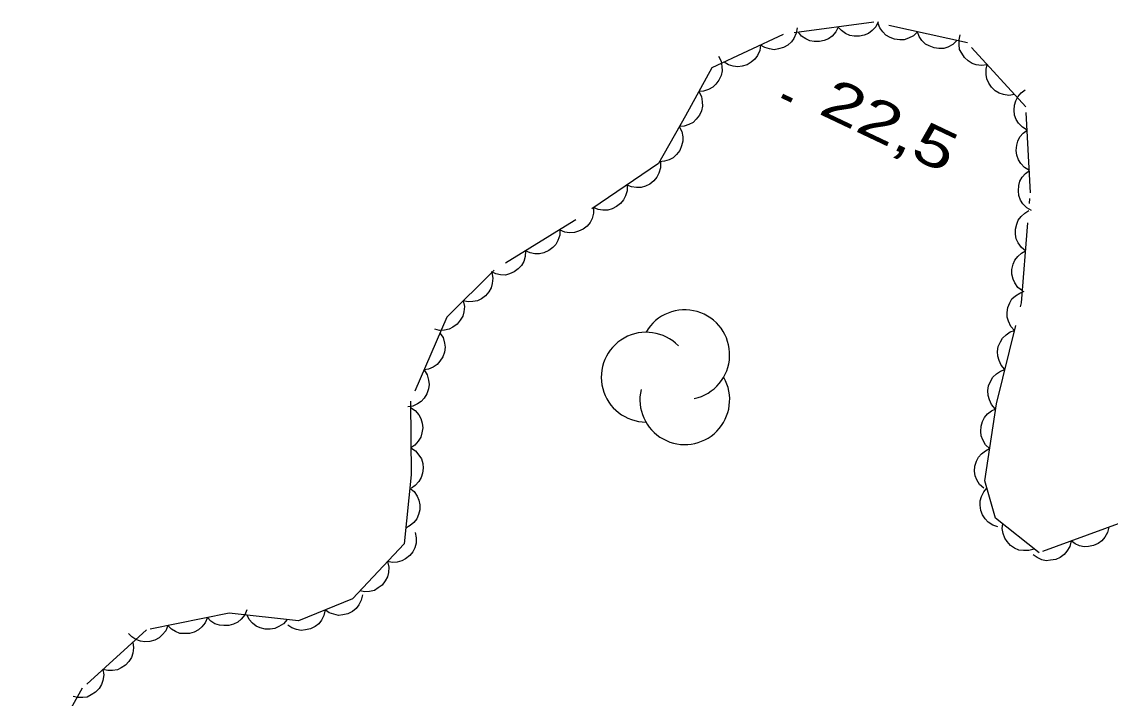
# Model space of a CAD drawing. Extents: x 356765 to 358572, y 5103174 to 5104650.
# Drawn here: x 357413.45 to 357453.98, y 5103785.85 to 5103811.03 of the extents above; entities that cross this region are included whole.
import ezdxf

# ---------------------------------------------------------------- set-up
doc = ezdxf.new("R2010")
doc.units = 0
doc.header["$LTSCALE"] = 0.6
doc.linetypes.add('DOT_DASHED', pattern=[7.7, 5, -1.2, 0.3, -1.2])
doc.layers.add('3', color=7, linetype='Continuous', lineweight=140)
doc.layers.add('44', color=7, linetype='Continuous', lineweight=25)

msp = doc.modelspace()

# ---------------------------------------------------------------- linework, layer by layer
at = {"layer": '3'}
msp.add_line((357441.77, 5103808.27), (357442.13, 5103808.1), dxfattribs=at)
at = {"layer": '44', "linetype": 'DOT_DASHED'}
for points in [[(357454.28, 5103792.34), (357451.33, 5103791.26), (357449.71, 5103792.55), (357449.31, 5103793.94), (357449.75, 5103796.81), (357450.67, 5103800.56), (357451.01, 5103804.66), (357450.84, 5103807.86), (357448.66, 5103810.24), (357445.18, 5103811.01), (357441.8, 5103810.56), (357439.15, 5103809.31), (357438.16, 5103807.53), (357437.16, 5103805.75), (357434.02, 5103803.62), (357431.04, 5103801.78), (357429.28, 5103800.03), (357427.92, 5103796.9), (357427.95, 5103794.16), (357427.69, 5103791.59), (357425.77, 5103789.55), (357423.75, 5103788.73), (357421.17, 5103789.01), (357418.09, 5103788.39)], [(357418.09, 5103788.39), (357415.7, 5103786.22), (357414.21, 5103783.55), (357413.95, 5103780.98), (357415.4, 5103775.9), (357417.16, 5103770.65), (357417.95, 5103767.87), (357417.39, 5103765.47), (357415.93, 5103763.56), (357413.61, 5103762.91), (357411.2, 5103763.48)]]:
    msp.add_lwpolyline(points, dxfattribs=at)
at = {"layer": '44'}
for points in [[(357442.32, 5103810.8), (357442.29, 5103810.6), (357442.2, 5103810.41), (357442.11, 5103810.28), (357441.97, 5103810.16), (357441.81, 5103810.07), (357441.63, 5103810.02), (357441.47, 5103809.99), (357441.29, 5103810.02), (357441.12, 5103810.07), (357440.96, 5103810.16)], [(357443.85, 5103810.83), (357443.76, 5103810.65), (357443.62, 5103810.5), (357443.49, 5103810.39), (357443.33, 5103810.33), (357443.15, 5103810.29), (357442.96, 5103810.29), (357442.8, 5103810.32), (357442.64, 5103810.39), (357442.49, 5103810.5), (357442.37, 5103810.64)], [(357445.34, 5103811.03), (357445.25, 5103810.84), (357445.11, 5103810.7), (357444.98, 5103810.59), (357444.82, 5103810.53), (357444.64, 5103810.49), (357444.44, 5103810.49), (357444.28, 5103810.52), (357444.12, 5103810.59), (357443.97, 5103810.7), (357443.85, 5103810.83)], [(357446.8, 5103810.65), (357446.65, 5103810.51), (357446.47, 5103810.42), (357446.31, 5103810.36), (357446.14, 5103810.36), (357445.95, 5103810.38), (357445.78, 5103810.45), (357445.63, 5103810.53), (357445.51, 5103810.66), (357445.4, 5103810.81), (357445.34, 5103810.97)], [(357448.27, 5103810.33), (357448.12, 5103810.18), (357447.93, 5103810.09), (357447.78, 5103810.04), (357447.6, 5103810.03), (357447.42, 5103810.06), (357447.24, 5103810.13), (357447.1, 5103810.2), (357446.97, 5103810.33), (357446.87, 5103810.48), (357446.8, 5103810.65)], [(357449.4, 5103809.43), (357449.19, 5103809.4), (357448.99, 5103809.43), (357448.84, 5103809.48), (357448.69, 5103809.57), (357448.55, 5103809.7), (357448.45, 5103809.86), (357448.37, 5103810), (357448.35, 5103810.18), (357448.35, 5103810.36), (357448.39, 5103810.54)], [(357440.96, 5103810.16), (357440.93, 5103809.96), (357440.84, 5103809.77), (357440.75, 5103809.64), (357440.61, 5103809.52), (357440.46, 5103809.43), (357440.27, 5103809.38), (357440.11, 5103809.35), (357439.94, 5103809.38), (357439.76, 5103809.43), (357439.6, 5103809.52)], [(357439.39, 5103809.75), (357439.49, 5103809.56), (357439.52, 5103809.36), (357439.53, 5103809.2), (357439.49, 5103809.03), (357439.41, 5103808.86), (357439.29, 5103808.71), (357439.18, 5103808.59), (357439.02, 5103808.51), (357438.84, 5103808.45), (357438.66, 5103808.44)], [(357450.41, 5103808.32), (357450.21, 5103808.29), (357450.01, 5103808.32), (357449.85, 5103808.37), (357449.7, 5103808.46), (357449.56, 5103808.59), (357449.46, 5103808.75), (357449.39, 5103808.9), (357449.36, 5103809.07), (357449.36, 5103809.26), (357449.4, 5103809.43)], [(357438.66, 5103808.44), (357438.76, 5103808.25), (357438.79, 5103808.05), (357438.8, 5103807.89), (357438.76, 5103807.72), (357438.68, 5103807.55), (357438.56, 5103807.4), (357438.45, 5103807.28), (357438.29, 5103807.2), (357438.12, 5103807.14), (357437.94, 5103807.13)], [(357450.89, 5103806.99), (357450.71, 5103807.1), (357450.57, 5103807.25), (357450.48, 5103807.39), (357450.42, 5103807.55), (357450.4, 5103807.74), (357450.42, 5103807.93), (357450.46, 5103808.09), (357450.54, 5103808.24), (357450.66, 5103808.38), (357450.81, 5103808.49)], [(357437.93, 5103807.13), (357438.03, 5103806.94), (357438.06, 5103806.74), (357438.07, 5103806.58), (357438.02, 5103806.41), (357437.95, 5103806.24), (357437.83, 5103806.09), (357437.71, 5103805.97), (357437.56, 5103805.89), (357437.38, 5103805.84), (357437.2, 5103805.82)], [(357450.97, 5103805.49), (357450.79, 5103805.6), (357450.65, 5103805.75), (357450.56, 5103805.89), (357450.5, 5103806.06), (357450.48, 5103806.24), (357450.5, 5103806.43), (357450.54, 5103806.59), (357450.62, 5103806.74), (357450.74, 5103806.88), (357450.89, 5103806.99)], [(357437.23, 5103805.8), (357437.23, 5103805.59), (357437.17, 5103805.39), (357437.1, 5103805.24), (357436.98, 5103805.11), (357436.84, 5103804.99), (357436.67, 5103804.91), (357436.51, 5103804.86), (357436.34, 5103804.86), (357436.15, 5103804.89), (357435.99, 5103804.95)], [(357451.05, 5103804), (357450.87, 5103804.1), (357450.73, 5103804.25), (357450.64, 5103804.39), (357450.58, 5103804.56), (357450.56, 5103804.74), (357450.58, 5103804.93), (357450.61, 5103805.09), (357450.7, 5103805.24), (357450.82, 5103805.38), (357450.97, 5103805.49)], [(357435.99, 5103804.95), (357435.99, 5103804.74), (357435.93, 5103804.55), (357435.86, 5103804.4), (357435.74, 5103804.27), (357435.6, 5103804.15), (357435.43, 5103804.07), (357435.27, 5103804.02), (357435.09, 5103804.02), (357434.91, 5103804.04), (357434.74, 5103804.11)], [(357434.74, 5103804.11), (357434.74, 5103803.9), (357434.69, 5103803.71), (357434.62, 5103803.56), (357434.5, 5103803.42), (357434.36, 5103803.31), (357434.18, 5103803.23), (357434.03, 5103803.18), (357433.85, 5103803.17), (357433.67, 5103803.2), (357433.5, 5103803.27)], [(357450.83, 5103802.5), (357450.67, 5103802.63), (357450.55, 5103802.8), (357450.48, 5103802.95), (357450.45, 5103803.12), (357450.45, 5103803.31), (357450.5, 5103803.49), (357450.55, 5103803.64), (357450.66, 5103803.78), (357450.8, 5103803.91), (357450.95, 5103804)], [(357433.49, 5103803.29), (357433.48, 5103803.08), (357433.41, 5103802.89), (357433.34, 5103802.74), (357433.22, 5103802.62), (357433.07, 5103802.51), (357432.89, 5103802.43), (357432.73, 5103802.39), (357432.56, 5103802.39), (357432.38, 5103802.43), (357432.21, 5103802.5)], [(357432.21, 5103802.5), (357432.2, 5103802.29), (357432.14, 5103802.1), (357432.06, 5103801.96), (357431.94, 5103801.83), (357431.79, 5103801.72), (357431.61, 5103801.65), (357431.46, 5103801.6), (357431.28, 5103801.61), (357431.1, 5103801.64), (357430.94, 5103801.72)], [(357450.71, 5103801.01), (357450.54, 5103801.14), (357450.43, 5103801.31), (357450.36, 5103801.45), (357450.32, 5103801.63), (357450.32, 5103801.81), (357450.37, 5103802), (357450.43, 5103802.15), (357450.54, 5103802.29), (357450.67, 5103802.41), (357450.83, 5103802.5)], [(357430.95, 5103801.69), (357430.99, 5103801.49), (357430.97, 5103801.29), (357430.93, 5103801.13), (357430.84, 5103800.97), (357430.72, 5103800.83), (357430.57, 5103800.72), (357430.42, 5103800.64), (357430.25, 5103800.61), (357430.07, 5103800.6), (357429.89, 5103800.64)], [(357429.89, 5103800.64), (357429.93, 5103800.43), (357429.91, 5103800.23), (357429.87, 5103800.07), (357429.78, 5103799.92), (357429.66, 5103799.77), (357429.5, 5103799.66), (357429.36, 5103799.58), (357429.19, 5103799.55), (357429, 5103799.54), (357428.83, 5103799.58)], [(357450.42, 5103799.54), (357450.28, 5103799.69), (357450.19, 5103799.88), (357450.14, 5103800.03), (357450.14, 5103800.21), (357450.17, 5103800.39), (357450.24, 5103800.57), (357450.32, 5103800.71), (357450.45, 5103800.83), (357450.61, 5103800.93), (357450.78, 5103801)], [(357429.02, 5103799.44), (357429.14, 5103799.27), (357429.19, 5103799.07), (357429.21, 5103798.91), (357429.19, 5103798.73), (357429.13, 5103798.56), (357429.02, 5103798.4), (357428.92, 5103798.27), (357428.77, 5103798.17), (357428.6, 5103798.1), (357428.43, 5103798.07)], [(357450.06, 5103798.08), (357449.92, 5103798.24), (357449.84, 5103798.42), (357449.79, 5103798.58), (357449.78, 5103798.75), (357449.81, 5103798.94), (357449.89, 5103799.11), (357449.97, 5103799.25), (357450.1, 5103799.37), (357450.25, 5103799.48), (357450.42, 5103799.54)], [(357428.43, 5103798.07), (357428.54, 5103797.89), (357428.59, 5103797.69), (357428.62, 5103797.53), (357428.59, 5103797.36), (357428.53, 5103797.18), (357428.43, 5103797.02), (357428.32, 5103796.89), (357428.18, 5103796.8), (357428.01, 5103796.72), (357427.83, 5103796.69)], [(357449.7, 5103796.62), (357449.56, 5103796.78), (357449.48, 5103796.96), (357449.43, 5103797.12), (357449.42, 5103797.3), (357449.45, 5103797.48), (357449.53, 5103797.66), (357449.61, 5103797.8), (357449.74, 5103797.92), (357449.89, 5103798.02), (357450.06, 5103798.08)], [(357427.92, 5103796.67), (357428.1, 5103796.56), (357428.23, 5103796.4), (357428.31, 5103796.26), (357428.36, 5103796.09), (357428.38, 5103795.91), (357428.35, 5103795.72), (357428.31, 5103795.56), (357428.21, 5103795.41), (357428.09, 5103795.27), (357427.94, 5103795.17)], [(357449.49, 5103795.14), (357449.34, 5103795.28), (357449.24, 5103795.46), (357449.17, 5103795.61), (357449.16, 5103795.78), (357449.17, 5103795.97), (357449.23, 5103796.15), (357449.3, 5103796.3), (357449.41, 5103796.43), (357449.56, 5103796.54), (357449.72, 5103796.62)], [(357427.94, 5103795.17), (357428.11, 5103795.06), (357428.24, 5103794.9), (357428.33, 5103794.76), (357428.38, 5103794.59), (357428.4, 5103794.41), (357428.37, 5103794.22), (357428.32, 5103794.06), (357428.23, 5103793.91), (357428.1, 5103793.77), (357427.96, 5103793.67)], [(357449.27, 5103793.66), (357449.11, 5103793.8), (357449.01, 5103793.97), (357448.95, 5103794.13), (357448.93, 5103794.3), (357448.94, 5103794.49), (357449, 5103794.67), (357449.07, 5103794.82), (357449.19, 5103794.95), (357449.33, 5103795.06), (357449.49, 5103795.14)], [(357427.9, 5103793.67), (357428.06, 5103793.54), (357428.17, 5103793.37), (357428.24, 5103793.22), (357428.27, 5103793.05), (357428.27, 5103792.86), (357428.22, 5103792.68), (357428.16, 5103792.53), (357428.05, 5103792.39), (357427.91, 5103792.27), (357427.75, 5103792.18)], [(357449.8, 5103792.22), (357449.61, 5103792.29), (357449.44, 5103792.4), (357449.32, 5103792.52), (357449.23, 5103792.67), (357449.16, 5103792.84), (357449.14, 5103793.03), (357449.14, 5103793.19), (357449.19, 5103793.36), (357449.27, 5103793.53), (357449.39, 5103793.66)], [(357451.15, 5103791.4), (357450.95, 5103791.34), (357450.75, 5103791.34), (357450.58, 5103791.36), (357450.42, 5103791.43), (357450.27, 5103791.53), (357450.14, 5103791.68), (357450.05, 5103791.81), (357449.99, 5103791.98), (357449.96, 5103792.16), (357449.98, 5103792.34)], [(357453.93, 5103792.21), (357453.88, 5103792.01), (357453.78, 5103791.84), (357453.67, 5103791.71), (357453.53, 5103791.61), (357453.36, 5103791.53), (357453.17, 5103791.49), (357453.01, 5103791.48), (357452.84, 5103791.52), (357452.67, 5103791.59), (357452.52, 5103791.7)], [(357428.1, 5103792.02), (357428.14, 5103791.82), (357428.13, 5103791.62), (357428.09, 5103791.45), (357428.01, 5103791.3), (357427.9, 5103791.16), (357427.74, 5103791.04), (357427.6, 5103790.96), (357427.43, 5103790.91), (357427.25, 5103790.9), (357427.07, 5103790.93)], [(357452.52, 5103791.7), (357452.47, 5103791.49), (357452.37, 5103791.32), (357452.26, 5103791.19), (357452.12, 5103791.09), (357451.95, 5103791.01), (357451.76, 5103790.98), (357451.6, 5103790.96), (357451.43, 5103791), (357451.26, 5103791.08), (357451.11, 5103791.18)], [(357427.07, 5103790.93), (357427.12, 5103790.73), (357427.1, 5103790.52), (357427.07, 5103790.36), (357426.98, 5103790.21), (357426.87, 5103790.06), (357426.72, 5103789.95), (357426.58, 5103789.86), (357426.4, 5103789.82), (357426.22, 5103789.81), (357426.04, 5103789.84)], [(357426.14, 5103789.7), (357426.09, 5103789.49), (357426, 5103789.32), (357425.9, 5103789.18), (357425.76, 5103789.08), (357425.59, 5103788.99), (357425.41, 5103788.95), (357425.24, 5103788.93), (357425.07, 5103788.97), (357424.9, 5103789.03), (357424.75, 5103789.13)], [(357421.83, 5103789.14), (357421.75, 5103788.95), (357421.62, 5103788.79), (357421.5, 5103788.68), (357421.34, 5103788.6), (357421.16, 5103788.55), (357420.97, 5103788.55), (357420.81, 5103788.56), (357420.64, 5103788.62), (357420.49, 5103788.72), (357420.36, 5103788.85)], [(357423.33, 5103788.78), (357423.19, 5103788.62), (357423.02, 5103788.51), (357422.87, 5103788.44), (357422.7, 5103788.41), (357422.51, 5103788.41), (357422.33, 5103788.47), (357422.18, 5103788.53), (357422.04, 5103788.64), (357421.92, 5103788.78), (357421.84, 5103788.94)], [(357424.75, 5103789.13), (357424.7, 5103788.93), (357424.61, 5103788.75), (357424.51, 5103788.62), (357424.37, 5103788.51), (357424.2, 5103788.43), (357424.02, 5103788.39), (357423.85, 5103788.37), (357423.68, 5103788.4), (357423.51, 5103788.47), (357423.36, 5103788.57)], [(357418.89, 5103788.55), (357418.81, 5103788.36), (357418.68, 5103788.2), (357418.56, 5103788.09), (357418.4, 5103788.01), (357418.22, 5103787.96), (357418.03, 5103787.95), (357417.87, 5103787.97), (357417.7, 5103788.03), (357417.55, 5103788.13), (357417.42, 5103788.25)], [(357420.36, 5103788.85), (357420.28, 5103788.65), (357420.15, 5103788.5), (357420.03, 5103788.39), (357419.87, 5103788.31), (357419.69, 5103788.26), (357419.5, 5103788.25), (357419.34, 5103788.26), (357419.17, 5103788.33), (357419.02, 5103788.42), (357418.89, 5103788.55)], [(357417.58, 5103787.93), (357417.61, 5103787.72), (357417.58, 5103787.52), (357417.53, 5103787.36), (357417.44, 5103787.21), (357417.31, 5103787.08), (357417.15, 5103786.98), (357417.01, 5103786.9), (357416.83, 5103786.88), (357416.65, 5103786.88), (357416.47, 5103786.92)], [(357416.47, 5103786.92), (357416.5, 5103786.71), (357416.47, 5103786.51), (357416.42, 5103786.35), (357416.33, 5103786.21), (357416.2, 5103786.07), (357416.04, 5103785.97), (357415.89, 5103785.89), (357415.72, 5103785.87), (357415.54, 5103785.87), (357415.36, 5103785.91)]]:
    msp.add_lwpolyline(points, dxfattribs=at)
for centre, start, end in [((357438.1383, 5103798.6339), 282.26917, 149.72626), ((357436.7005, 5103797.798), 44.11537, 269.80396), ((357438.1383, 5103796.962), 166.93686, 29.62122)]:
    msp.add_arc(centre, 1.6719, start, end, dxfattribs=at)

# ---------------------------------------------------------------- texts
at = {"layer": '3', "width": 1.35}
msp.add_text('22,5   ', height=1.5, rotation=334.619, dxfattribs=at).set_placement((357443.07, 5103807.63))

doc.saveas('drawing.dxf')
